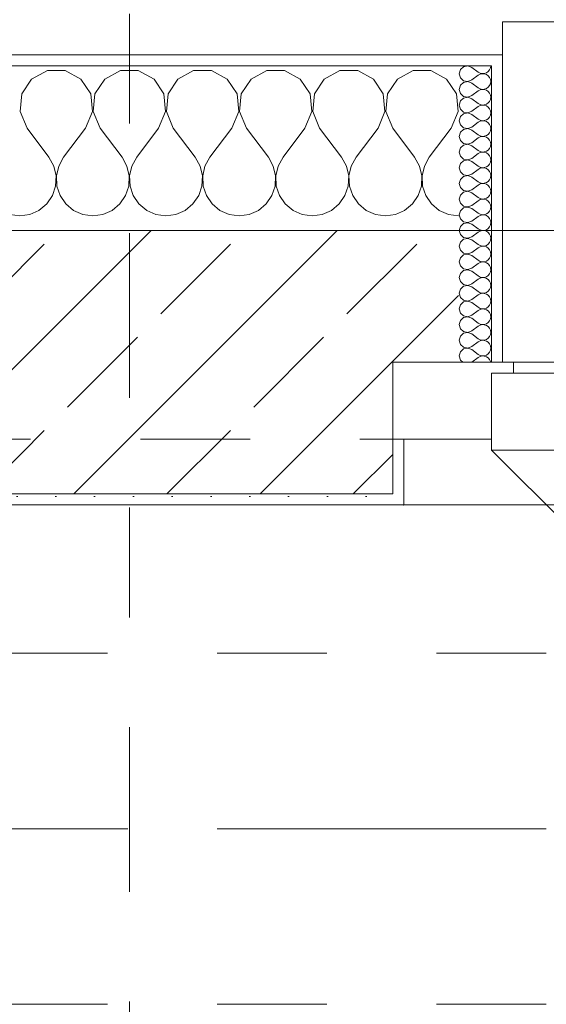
# Model space of a CAD drawing. Header units: metres. Extents: x -3.6 to 90.7, y -11.1 to 18.
# Tile 283 of 656: x 22.4 to 22.9, y 13 to 13.9. Entities that reach past the tile are written whole.
import ezdxf

# ---------------------------------------------------------------- set-up
doc = ezdxf.new("R2010")
doc.units = ezdxf.units.M
doc.header["$MEASUREMENT"] = 0
for name, pattern in [('Achse', [0.2, 0.1, -0.05, 0, -0.05]), ('Schnittlinie', [0.3, 0.15, -0.075, 0, -0.075]), ('Strichlinie doppelt', [0.546806, 0.264583, -0.105833, 0.070556, -0.105833]), ('Strichlinie eng', [0.115, 0.075, -0.04]), ('Untersicht', [0.1, 0.075, -0.025])]:
    doc.linetypes.add(name, pattern=pattern)
for name, color, linetype in [('152 - Bemaßung_ Beschriftung.Ausbau', 7, 'Continuous'), ('203 - Marker.Schnitt - Ausbaudetail SA', 7, 'Continuous'), ('451 - Universal.Achsen Raster', 7, 'Continuous'), ('603 - Struktur.Bodenplatte_ Decke Roh', 7, 'Continuous'), ('604 - Struktur.Wand Aussen', 7, 'Continuous'), ('608 - Struktur.Träger', 7, 'Continuous'), ('650 - Abdeckung.Fußboden Aufbau', 7, 'Continuous'), ('Neubau_653 - Abdeckung.TB Verkofferung', 7, 'Continuous')]:
    doc.layers.add(name, color=color, linetype=linetype)
doc.styles.add('ERSTELLTER_STIL_2', font='txt')
doc.dimstyles.new('ERSTELLTER_STIL__3', dxfattribs={"dimtxt": 0.1, "dimasz": 0.0532, "dimexe": 0.18, "dimexo": 0.0625, "dimgap": 0, "dimtad": 1, "dimtih": 1, "dimtoh": 1, "dimzin": 0, "dimdsep": 46, "dimtxsty": 'ERSTELLTER_STIL_2', "dimblk": 'ARROWHEAD_2', "dimblk1": 'ARROWHEAD_2', "dimblk2": 'ARROWHEAD_2', "dimcen": 0.09, "dimse1": 1, "dimse2": 1, "dimclrd": 7, "dimclre": 7, "dimclrt": 7, "dimazin": 0, "dimtfac": 1, "dimtdec": 4, "dimtmove": 0, "dimatfit": 3, "dimfxl": 1, "dimtolj": 1, "dimtzin": 0, "dimarcsym": 0})
pattern_1 = [(0, (0, 0), (0, 0.08660254), [0, -0.05]), (0, (0.025, 0.0433), (0, 0.08660254), [0, -0.05])]
pattern_2 = [(45, (0, 0), (-0.01767767, 0.01767767), [0, -0.025])]

# ---------------------------------------------------------------- blocks, each defined once
blk = doc.blocks.new('*X20')
at = {"layer": '604 - Struktur.Wand Aussen', "color": 7, "linetype": 'Continuous', "lineweight": 5}
for p, q in [((22.4109, 13.83299), (22.40192, 13.81947)), ((22.42521, 13.84066), (22.4109, 13.83299)), ((22.44145, 13.84066), (22.42521, 13.84066)), ((22.45576, 13.83299), (22.44145, 13.84066)), ((22.46475, 13.81947), (22.45576, 13.83299)), ((22.47757, 13.83299), (22.46858, 13.81947)), ((22.49188, 13.84066), (22.47757, 13.83299)), ((22.50812, 13.84066), (22.49188, 13.84066)), ((22.52243, 13.83299), (22.50812, 13.84066)), ((22.53142, 13.81947), (22.52243, 13.83299)), ((22.54424, 13.83299), (22.53525, 13.81947)), ((22.55855, 13.84066), (22.54424, 13.83299)), ((22.57479, 13.84066), (22.55855, 13.84066)), ((22.5891, 13.83299), (22.57479, 13.84066)), ((22.59808, 13.81947), (22.5891, 13.83299)), ((22.6109, 13.83299), (22.60192, 13.81947)), ((22.62521, 13.84066), (22.6109, 13.83299)), ((22.64145, 13.84066), (22.62521, 13.84066)), ((22.65576, 13.83299), (22.64145, 13.84066)), ((22.66475, 13.81947), (22.65576, 13.83299)), ((22.67757, 13.83299), (22.66858, 13.81947)), ((22.69188, 13.84066), (22.67757, 13.83299)), ((22.70812, 13.84066), (22.69188, 13.84066)), ((22.72243, 13.83299), (22.70812, 13.84066)), ((22.73142, 13.81947), (22.72243, 13.83299)), ((22.74424, 13.83299), (22.73525, 13.81947)), ((22.75855, 13.84066), (22.74424, 13.83299)), ((22.77479, 13.84066), (22.75855, 13.84066)), ((22.7891, 13.83299), (22.77479, 13.84066)), ((22.79808, 13.81947), (22.7891, 13.83299)), ((22.40192, 13.81947), (22.40038, 13.8033)), ((22.46629, 13.8033), (22.46475, 13.81947)), ((22.46858, 13.81947), (22.46705, 13.8033)), ((22.53295, 13.8033), (22.53142, 13.81947)), ((22.53525, 13.81947), (22.53371, 13.8033)), ((22.59962, 13.8033), (22.59808, 13.81947)), ((22.60192, 13.81947), (22.60038, 13.8033)), ((22.66629, 13.8033), (22.66475, 13.81947)), ((22.66858, 13.81947), (22.66705, 13.8033)), ((22.73295, 13.8033), (22.73142, 13.81947)), ((22.73525, 13.81947), (22.73371, 13.8033)), ((22.79962, 13.8033), (22.79808, 13.81947)), ((22.40038, 13.8033), (22.40667, 13.78833)), ((22.46, 13.78833), (22.46629, 13.8033)), ((22.46705, 13.8033), (22.47333, 13.78833)), ((22.52667, 13.78833), (22.53295, 13.8033)), ((22.53371, 13.8033), (22.54, 13.78833)), ((22.59333, 13.78833), (22.59962, 13.8033)), ((22.60038, 13.8033), (22.60667, 13.78833)), ((22.66, 13.78833), (22.66629, 13.8033)), ((22.66705, 13.8033), (22.67333, 13.78833)), ((22.72667, 13.78833), (22.73295, 13.8033)), ((22.73371, 13.8033), (22.74, 13.78833)), ((22.79333, 13.78833), (22.79962, 13.8033)), ((22.40667, 13.78833), (22.42667, 13.76167)), ((22.46, 13.78833), (22.44, 13.76167)), ((22.47333, 13.78833), (22.49333, 13.76167)), ((22.52667, 13.78833), (22.50667, 13.76167)), ((22.54, 13.78833), (22.56, 13.76167)), ((22.59333, 13.78833), (22.57333, 13.76167)), ((22.60667, 13.78833), (22.62667, 13.76167)), ((22.66, 13.78833), (22.64, 13.76167)), ((22.67333, 13.78833), (22.69333, 13.76167)), ((22.72667, 13.78833), (22.70667, 13.76167)), ((22.74, 13.78833), (22.76, 13.76167)), ((22.79333, 13.78833), (22.77333, 13.76167)), ((22.43112, 13.75362), (22.42667, 13.76167)), ((22.44, 13.76167), (22.43555, 13.75362)), ((22.49778, 13.75362), (22.49333, 13.76167)), ((22.50667, 13.76167), (22.50222, 13.75362)), ((22.56445, 13.75362), (22.56, 13.76167)), ((22.57333, 13.76167), (22.56888, 13.75362)), ((22.63112, 13.75362), (22.62667, 13.76167)), ((22.64, 13.76167), (22.63555, 13.75362)), ((22.69778, 13.75362), (22.69333, 13.76167)), ((22.70667, 13.76167), (22.70222, 13.75362)), ((22.76445, 13.75362), (22.76, 13.76167)), ((22.77333, 13.76167), (22.76888, 13.75362)), ((22.4332, 13.74466), (22.43112, 13.75362)), ((22.43555, 13.75362), (22.43347, 13.74466)), ((22.49987, 13.74466), (22.49778, 13.75362)), ((22.50222, 13.75362), (22.50013, 13.74466)), ((22.56653, 13.74466), (22.56445, 13.75362)), ((22.56888, 13.75362), (22.5668, 13.74466)), ((22.6332, 13.74466), (22.63112, 13.75362)), ((22.63555, 13.75362), (22.63347, 13.74466)), ((22.69987, 13.74466), (22.69778, 13.75362)), ((22.70222, 13.75362), (22.70013, 13.74466)), ((22.76653, 13.74466), (22.76445, 13.75362)), ((22.76888, 13.75362), (22.7668, 13.74466)), ((22.43275, 13.73547), (22.4332, 13.74466)), ((22.43347, 13.74466), (22.43391, 13.73547)), ((22.49942, 13.73547), (22.49987, 13.74466)), ((22.50013, 13.74466), (22.50058, 13.73547)), ((22.56609, 13.73547), (22.56653, 13.74466)), ((22.5668, 13.74466), (22.56725, 13.73547)), ((22.63275, 13.73547), (22.6332, 13.74466)), ((22.63347, 13.74466), (22.63391, 13.73547)), ((22.69942, 13.73547), (22.69987, 13.74466)), ((22.70013, 13.74466), (22.70058, 13.73547)), ((22.76609, 13.73547), (22.76653, 13.74466)), ((22.7668, 13.74466), (22.76725, 13.73547)), ((22.42981, 13.72676), (22.43275, 13.73547)), ((22.43391, 13.73547), (22.43685, 13.72676)), ((22.49648, 13.72676), (22.49942, 13.73547)), ((22.50058, 13.73547), (22.50352, 13.72676)), ((22.56315, 13.72676), (22.56609, 13.73547)), ((22.56725, 13.73547), (22.57019, 13.72676)), ((22.62981, 13.72676), (22.63275, 13.73547)), ((22.63391, 13.73547), (22.63685, 13.72676)), ((22.69648, 13.72676), (22.69942, 13.73547)), ((22.70058, 13.73547), (22.70352, 13.72676)), ((22.76315, 13.72676), (22.76609, 13.73547)), ((22.76725, 13.73547), (22.77019, 13.72676)), ((22.42461, 13.71918), (22.42981, 13.72676)), ((22.43685, 13.72676), (22.44206, 13.71918)), ((22.49127, 13.71918), (22.49648, 13.72676)), ((22.50352, 13.72676), (22.50873, 13.71918)), ((22.55794, 13.71918), (22.56315, 13.72676)), ((22.57019, 13.72676), (22.57539, 13.71918)), ((22.62461, 13.71918), (22.62981, 13.72676)), ((22.63685, 13.72676), (22.64206, 13.71918)), ((22.69127, 13.71918), (22.69648, 13.72676)), ((22.70352, 13.72676), (22.70873, 13.71918)), ((22.75794, 13.71918), (22.76315, 13.72676)), ((22.77019, 13.72676), (22.77539, 13.71918)), ((22.41752, 13.71331), (22.42461, 13.71918)), ((22.44206, 13.71918), (22.44914, 13.71331)), ((22.48419, 13.71331), (22.49127, 13.71918)), ((22.50873, 13.71918), (22.51581, 13.71331)), ((22.55086, 13.71331), (22.55794, 13.71918)), ((22.57539, 13.71918), (22.58248, 13.71331)), ((22.61752, 13.71331), (22.62461, 13.71918)), ((22.64206, 13.71918), (22.64914, 13.71331)), ((22.68419, 13.71331), (22.69127, 13.71918)), ((22.70873, 13.71918), (22.71581, 13.71331)), ((22.75086, 13.71331), (22.75794, 13.71918)), ((22.77539, 13.71918), (22.78248, 13.71331)), ((22.39089, 13.7096), (22.4, 13.70833)), ((22.4, 13.70833), (22.40911, 13.7096)), ((22.40911, 13.7096), (22.41752, 13.71331)), ((22.44914, 13.71331), (22.45756, 13.7096)), ((22.45756, 13.7096), (22.46667, 13.70833)), ((22.46667, 13.70833), (22.47578, 13.7096)), ((22.47578, 13.7096), (22.48419, 13.71331)), ((22.51581, 13.71331), (22.52422, 13.7096)), ((22.52422, 13.7096), (22.53333, 13.70833)), ((22.53333, 13.70833), (22.54244, 13.7096)), ((22.54244, 13.7096), (22.55086, 13.71331)), ((22.58248, 13.71331), (22.59089, 13.7096)), ((22.59089, 13.7096), (22.6, 13.70833)), ((22.6, 13.70833), (22.60911, 13.7096)), ((22.60911, 13.7096), (22.61752, 13.71331)), ((22.64914, 13.71331), (22.65756, 13.7096)), ((22.65756, 13.7096), (22.66667, 13.70833)), ((22.66667, 13.70833), (22.67578, 13.7096)), ((22.67578, 13.7096), (22.68419, 13.71331)), ((22.71581, 13.71331), (22.72422, 13.7096)), ((22.72422, 13.7096), (22.73333, 13.70833)), ((22.73333, 13.70833), (22.74244, 13.7096)), ((22.74244, 13.7096), (22.75086, 13.71331)), ((22.78248, 13.71331), (22.79089, 13.7096)), ((22.79089, 13.7096), (22.8, 13.70833))]:
    blk.add_line(p, q, dxfattribs=at)
blk = doc.blocks.new('*X44')
at = {"layer": '604 - Struktur.Wand Aussen', "color": 7, "linetype": 'Continuous', "lineweight": 5}
for p, q in [((22.80466, 13.84425), (22.80178, 13.84161)), ((22.8085, 13.84497), (22.80466, 13.84425)), ((22.81214, 13.84357), (22.8085, 13.84497)), ((22.81214, 13.84357), (22.81786, 13.83929)), ((22.82822, 13.84124), (22.82901, 13.84305)), ((22.82901, 13.84305), (22.82929, 13.845)), ((22.80178, 13.84161), (22.80071, 13.83786)), ((22.80071, 13.83786), (22.80178, 13.8341)), ((22.80178, 13.8341), (22.80466, 13.83147)), ((22.81214, 13.83214), (22.81786, 13.83643)), ((22.81786, 13.83929), (22.81958, 13.83833)), ((22.81958, 13.83738), (22.81786, 13.83643)), ((22.81958, 13.83833), (22.8215, 13.83789)), ((22.8215, 13.83783), (22.81958, 13.83738)), ((22.8215, 13.83789), (22.82347, 13.83798)), ((22.82347, 13.83773), (22.8215, 13.83783)), ((22.82347, 13.83798), (22.82534, 13.83861)), ((22.82534, 13.8371), (22.82347, 13.83773)), ((22.82534, 13.83861), (22.82696, 13.83973)), ((22.82696, 13.83599), (22.82534, 13.8371)), ((22.82696, 13.83973), (22.82822, 13.84124)), ((22.82822, 13.83447), (22.82696, 13.83599)), ((22.82901, 13.83267), (22.82822, 13.83447)), ((22.80178, 13.82733), (22.80071, 13.82357)), ((22.80466, 13.82996), (22.80178, 13.82733)), ((22.80466, 13.83147), (22.8085, 13.83074)), ((22.8085, 13.83069), (22.80466, 13.82996)), ((22.8085, 13.83074), (22.81214, 13.83214)), ((22.81214, 13.82929), (22.8085, 13.83069)), ((22.81214, 13.82929), (22.81786, 13.825)), ((22.81786, 13.825), (22.81958, 13.82405)), ((22.81958, 13.82405), (22.8215, 13.8236)), ((22.82347, 13.8237), (22.82534, 13.82433)), ((22.82534, 13.82433), (22.82696, 13.82544)), ((22.82696, 13.82544), (22.82822, 13.82696)), ((22.82822, 13.82696), (22.82901, 13.82876)), ((22.82929, 13.83071), (22.82901, 13.83267)), ((22.82901, 13.82876), (22.82929, 13.83071)), ((22.80071, 13.82357), (22.80178, 13.81982)), ((22.80178, 13.81982), (22.80466, 13.81718)), ((22.80466, 13.81567), (22.80178, 13.81304)), ((22.80466, 13.81718), (22.8085, 13.81646)), ((22.8085, 13.8164), (22.80466, 13.81567)), ((22.8085, 13.81646), (22.81214, 13.81786)), ((22.81214, 13.815), (22.8085, 13.8164)), ((22.81214, 13.81786), (22.81786, 13.82214)), ((22.81214, 13.815), (22.81786, 13.81071)), ((22.81958, 13.8231), (22.81786, 13.82214)), ((22.8215, 13.82354), (22.81958, 13.8231)), ((22.8215, 13.8236), (22.82347, 13.8237)), ((22.82347, 13.82345), (22.8215, 13.82354)), ((22.82534, 13.82282), (22.82347, 13.82345)), ((22.82696, 13.8217), (22.82534, 13.82282)), ((22.82822, 13.82018), (22.82696, 13.8217)), ((22.82901, 13.81838), (22.82822, 13.82018)), ((22.82929, 13.81643), (22.82901, 13.81838)), ((22.82901, 13.81448), (22.82929, 13.81643)), ((22.80178, 13.81304), (22.80071, 13.80929)), ((22.80071, 13.80929), (22.80178, 13.80553)), ((22.81214, 13.80357), (22.81786, 13.80786)), ((22.81786, 13.81071), (22.81958, 13.80976)), ((22.81958, 13.80881), (22.81786, 13.80786)), ((22.81958, 13.80976), (22.8215, 13.80931)), ((22.8215, 13.80926), (22.81958, 13.80881)), ((22.8215, 13.80931), (22.82347, 13.80941)), ((22.82347, 13.80916), (22.8215, 13.80926)), ((22.82347, 13.80941), (22.82534, 13.81004)), ((22.82534, 13.80853), (22.82347, 13.80916)), ((22.82534, 13.81004), (22.82696, 13.81116)), ((22.82696, 13.80742), (22.82534, 13.80853)), ((22.82696, 13.81116), (22.82822, 13.81267)), ((22.82822, 13.8059), (22.82696, 13.80742)), ((22.82822, 13.81267), (22.82901, 13.81448)), ((22.80178, 13.79876), (22.80071, 13.795)), ((22.80178, 13.80553), (22.80466, 13.8029)), ((22.80466, 13.80139), (22.80178, 13.79876)), ((22.80466, 13.8029), (22.8085, 13.80217)), ((22.8085, 13.80211), (22.80466, 13.80139)), ((22.8085, 13.80217), (22.81214, 13.80357)), ((22.81214, 13.80071), (22.8085, 13.80211)), ((22.81214, 13.80071), (22.81786, 13.79643)), ((22.82696, 13.79687), (22.82822, 13.79839)), ((22.82901, 13.80409), (22.82822, 13.8059)), ((22.82822, 13.79839), (22.82901, 13.80019)), ((22.82929, 13.80214), (22.82901, 13.80409)), ((22.82901, 13.80019), (22.82929, 13.80214)), ((22.80071, 13.795), (22.80178, 13.79124)), ((22.80178, 13.79124), (22.80466, 13.78861)), ((22.80466, 13.78861), (22.8085, 13.78789)), ((22.8085, 13.78789), (22.81214, 13.78929)), ((22.81214, 13.78929), (22.81786, 13.79357)), ((22.81786, 13.79643), (22.81958, 13.79547)), ((22.81958, 13.79453), (22.81786, 13.79357)), ((22.81958, 13.79547), (22.8215, 13.79503)), ((22.8215, 13.79497), (22.81958, 13.79453)), ((22.8215, 13.79503), (22.82347, 13.79512)), ((22.82347, 13.79488), (22.8215, 13.79497)), ((22.82347, 13.79512), (22.82534, 13.79575)), ((22.82534, 13.79425), (22.82347, 13.79488)), ((22.82534, 13.79575), (22.82696, 13.79687)), ((22.82696, 13.79313), (22.82534, 13.79425)), ((22.82822, 13.79161), (22.82696, 13.79313)), ((22.82901, 13.78981), (22.82822, 13.79161)), ((22.82929, 13.78786), (22.82901, 13.78981)), ((22.80178, 13.78447), (22.80071, 13.78071)), ((22.80071, 13.78071), (22.80178, 13.77696)), ((22.80466, 13.7871), (22.80178, 13.78447)), ((22.8085, 13.78783), (22.80466, 13.7871)), ((22.81214, 13.78643), (22.8085, 13.78783)), ((22.81214, 13.78643), (22.81786, 13.78214)), ((22.81214, 13.775), (22.81786, 13.77929)), ((22.81786, 13.78214), (22.81958, 13.78119)), ((22.81958, 13.78024), (22.81786, 13.77929)), ((22.81958, 13.78119), (22.8215, 13.78074)), ((22.8215, 13.78069), (22.81958, 13.78024)), ((22.8215, 13.78074), (22.82347, 13.78084)), ((22.82347, 13.78059), (22.8215, 13.78069)), ((22.82347, 13.78084), (22.82534, 13.78147)), ((22.82534, 13.77996), (22.82347, 13.78059)), ((22.82534, 13.78147), (22.82696, 13.78258)), ((22.82696, 13.77884), (22.82534, 13.77996)), ((22.82696, 13.78258), (22.82822, 13.7841)), ((22.82822, 13.7841), (22.82901, 13.78591)), ((22.82901, 13.78591), (22.82929, 13.78786)), ((22.80178, 13.77018), (22.80071, 13.76643)), ((22.80178, 13.77696), (22.80466, 13.77433)), ((22.80466, 13.77282), (22.80178, 13.77018)), ((22.80466, 13.77433), (22.8085, 13.7736)), ((22.8085, 13.77354), (22.80466, 13.77282)), ((22.8085, 13.7736), (22.81214, 13.775)), ((22.81214, 13.77214), (22.8085, 13.77354)), ((22.81214, 13.77214), (22.81786, 13.76786)), ((22.82822, 13.77733), (22.82696, 13.77884)), ((22.82901, 13.77552), (22.82822, 13.77733)), ((22.82822, 13.76982), (22.82901, 13.77162)), ((22.82929, 13.77357), (22.82901, 13.77552)), ((22.82901, 13.77162), (22.82929, 13.77357)), ((22.80071, 13.76643), (22.80178, 13.76267)), ((22.80178, 13.76267), (22.80466, 13.76004)), ((22.81214, 13.76071), (22.81786, 13.765)), ((22.81786, 13.76786), (22.81958, 13.7669)), ((22.81958, 13.76595), (22.81786, 13.765)), ((22.81958, 13.7669), (22.8215, 13.76646)), ((22.8215, 13.7664), (22.81958, 13.76595)), ((22.8215, 13.76646), (22.82347, 13.76655)), ((22.82347, 13.7663), (22.8215, 13.7664)), ((22.82347, 13.76655), (22.82534, 13.76718)), ((22.82534, 13.76567), (22.82347, 13.7663)), ((22.82534, 13.76718), (22.82696, 13.7683)), ((22.82696, 13.76456), (22.82534, 13.76567)), ((22.82696, 13.7683), (22.82822, 13.76982)), ((22.82822, 13.76304), (22.82696, 13.76456)), ((22.82901, 13.76124), (22.82822, 13.76304)), ((22.82929, 13.75929), (22.82901, 13.76124)), ((22.80178, 13.7559), (22.80071, 13.75214)), ((22.80466, 13.75853), (22.80178, 13.7559)), ((22.80466, 13.76004), (22.8085, 13.75931)), ((22.8085, 13.75926), (22.80466, 13.75853)), ((22.8085, 13.75931), (22.81214, 13.76071)), ((22.81214, 13.75786), (22.8085, 13.75926)), ((22.81214, 13.75786), (22.81786, 13.75357)), ((22.81786, 13.75357), (22.81958, 13.75262)), ((22.81958, 13.75262), (22.8215, 13.75217)), ((22.8215, 13.75217), (22.82347, 13.75227)), ((22.82347, 13.75227), (22.82534, 13.7529)), ((22.82534, 13.7529), (22.82696, 13.75401)), ((22.82696, 13.75401), (22.82822, 13.75553)), ((22.82822, 13.75553), (22.82901, 13.75733)), ((22.82901, 13.75733), (22.82929, 13.75929)), ((22.80071, 13.75214), (22.80178, 13.74839)), ((22.80178, 13.74839), (22.80466, 13.74575)), ((22.80466, 13.74425), (22.80178, 13.74161)), ((22.80466, 13.74575), (22.8085, 13.74503)), ((22.8085, 13.74497), (22.80466, 13.74425)), ((22.8085, 13.74503), (22.81214, 13.74643)), ((22.81214, 13.74357), (22.8085, 13.74497)), ((22.81214, 13.74643), (22.81786, 13.75071)), ((22.81214, 13.74357), (22.81786, 13.73929)), ((22.81958, 13.75167), (22.81786, 13.75071)), ((22.8215, 13.75211), (22.81958, 13.75167)), ((22.82347, 13.75202), (22.8215, 13.75211)), ((22.82534, 13.75139), (22.82347, 13.75202)), ((22.82696, 13.75027), (22.82534, 13.75139)), ((22.82822, 13.74876), (22.82696, 13.75027)), ((22.82901, 13.74695), (22.82822, 13.74876)), ((22.82929, 13.745), (22.82901, 13.74695)), ((22.82901, 13.74305), (22.82929, 13.745)), ((22.80178, 13.74161), (22.80071, 13.73786)), ((22.80071, 13.73786), (22.80178, 13.7341)), ((22.81214, 13.73214), (22.81786, 13.73643)), ((22.81786, 13.73929), (22.81958, 13.73833)), ((22.81958, 13.73738), (22.81786, 13.73643)), ((22.81958, 13.73833), (22.8215, 13.73789)), ((22.8215, 13.73783), (22.81958, 13.73738)), ((22.8215, 13.73789), (22.82347, 13.73798)), ((22.82347, 13.73773), (22.8215, 13.73783)), ((22.82347, 13.73798), (22.82534, 13.73861)), ((22.82534, 13.7371), (22.82347, 13.73773)), ((22.82534, 13.73861), (22.82696, 13.73973)), ((22.82696, 13.73599), (22.82534, 13.7371)), ((22.82696, 13.73973), (22.82822, 13.74124)), ((22.82822, 13.73447), (22.82696, 13.73599)), ((22.82822, 13.74124), (22.82901, 13.74305)), ((22.82901, 13.73267), (22.82822, 13.73447)), ((22.80178, 13.72733), (22.80071, 13.72357)), ((22.80178, 13.7341), (22.80466, 13.73147)), ((22.80466, 13.72996), (22.80178, 13.72733)), ((22.80466, 13.73147), (22.8085, 13.73074)), ((22.8085, 13.73069), (22.80466, 13.72996)), ((22.8085, 13.73074), (22.81214, 13.73214)), ((22.81214, 13.72929), (22.8085, 13.73069)), ((22.81214, 13.72929), (22.81786, 13.725)), ((22.82534, 13.72433), (22.82696, 13.72544)), ((22.82696, 13.72544), (22.82822, 13.72696)), ((22.82822, 13.72696), (22.82901, 13.72876)), ((22.82929, 13.73071), (22.82901, 13.73267)), ((22.82901, 13.72876), (22.82929, 13.73071)), ((22.80071, 13.72357), (22.80178, 13.71982)), ((22.80178, 13.71982), (22.80466, 13.71718)), ((22.80466, 13.71718), (22.8085, 13.71646)), ((22.8085, 13.7164), (22.80466, 13.71567)), ((22.8085, 13.71646), (22.81214, 13.71786)), ((22.81214, 13.715), (22.8085, 13.7164)), ((22.81214, 13.71786), (22.81786, 13.72214)), ((22.81786, 13.725), (22.81958, 13.72405)), ((22.81958, 13.7231), (22.81786, 13.72214)), ((22.81958, 13.72405), (22.8215, 13.7236)), ((22.8215, 13.72354), (22.81958, 13.7231)), ((22.8215, 13.7236), (22.82347, 13.7237)), ((22.82347, 13.72345), (22.8215, 13.72354)), ((22.82347, 13.7237), (22.82534, 13.72433)), ((22.82534, 13.72282), (22.82347, 13.72345)), ((22.82696, 13.7217), (22.82534, 13.72282)), ((22.82822, 13.72018), (22.82696, 13.7217)), ((22.82901, 13.71838), (22.82822, 13.72018)), ((22.82929, 13.71643), (22.82901, 13.71838)), ((22.82901, 13.71448), (22.82929, 13.71643)), ((22.80178, 13.71304), (22.80071, 13.70929)), ((22.80071, 13.70929), (22.80178, 13.70553)), ((22.80466, 13.71567), (22.80178, 13.71304)), ((22.81214, 13.715), (22.81786, 13.71071)), ((22.81214, 13.70357), (22.81786, 13.70786)), ((22.81786, 13.71071), (22.81958, 13.70976)), ((22.81958, 13.70881), (22.81786, 13.70786)), ((22.81958, 13.70976), (22.8215, 13.70931)), ((22.8215, 13.70926), (22.81958, 13.70881)), ((22.8215, 13.70931), (22.82347, 13.70941)), ((22.82347, 13.70916), (22.8215, 13.70926)), ((22.82347, 13.70941), (22.82534, 13.71004)), ((22.82534, 13.70853), (22.82347, 13.70916)), ((22.82534, 13.71004), (22.82696, 13.71116)), ((22.82696, 13.70742), (22.82534, 13.70853)), ((22.82696, 13.71116), (22.82822, 13.71267)), ((22.82822, 13.7059), (22.82696, 13.70742)), ((22.82822, 13.71267), (22.82901, 13.71448)), ((22.80178, 13.69876), (22.80071, 13.695)), ((22.80178, 13.70553), (22.80466, 13.7029)), ((22.80466, 13.70139), (22.80178, 13.69876)), ((22.80466, 13.7029), (22.8085, 13.70217)), ((22.8085, 13.70211), (22.80466, 13.70139)), ((22.8085, 13.70217), (22.81214, 13.70357)), ((22.81214, 13.70071), (22.8085, 13.70211)), ((22.81214, 13.70071), (22.81786, 13.69643)), ((22.82696, 13.69687), (22.82822, 13.69839)), ((22.82901, 13.70409), (22.82822, 13.7059)), ((22.82822, 13.69839), (22.82901, 13.70019)), ((22.82929, 13.70214), (22.82901, 13.70409)), ((22.82901, 13.70019), (22.82929, 13.70214)), ((22.80071, 13.695), (22.80178, 13.69124)), ((22.80178, 13.69124), (22.80466, 13.68861)), ((22.81214, 13.68929), (22.81786, 13.69357)), ((22.81786, 13.69643), (22.81958, 13.69547)), ((22.81958, 13.69453), (22.81786, 13.69357)), ((22.81958, 13.69547), (22.8215, 13.69503)), ((22.8215, 13.69497), (22.81958, 13.69453)), ((22.8215, 13.69503), (22.82347, 13.69512)), ((22.82347, 13.69488), (22.8215, 13.69497)), ((22.82347, 13.69512), (22.82534, 13.69575)), ((22.82534, 13.69425), (22.82347, 13.69488)), ((22.82534, 13.69575), (22.82696, 13.69687)), ((22.82696, 13.69313), (22.82534, 13.69425)), ((22.82822, 13.69161), (22.82696, 13.69313)), ((22.82901, 13.68981), (22.82822, 13.69161)), ((22.82929, 13.68786), (22.82901, 13.68981)), ((22.80178, 13.68447), (22.80071, 13.68071)), ((22.80071, 13.68071), (22.80178, 13.67696)), ((22.80466, 13.6871), (22.80178, 13.68447)), ((22.80466, 13.68861), (22.8085, 13.68789)), ((22.8085, 13.68783), (22.80466, 13.6871)), ((22.8085, 13.68789), (22.81214, 13.68929)), ((22.81214, 13.68643), (22.8085, 13.68783)), ((22.81214, 13.68643), (22.81786, 13.68214)), ((22.81786, 13.68214), (22.81958, 13.68119)), ((22.81958, 13.68119), (22.8215, 13.68074)), ((22.8215, 13.68069), (22.81958, 13.68024)), ((22.8215, 13.68074), (22.82347, 13.68084)), ((22.82347, 13.68059), (22.8215, 13.68069)), ((22.82347, 13.68084), (22.82534, 13.68147)), ((22.82534, 13.67996), (22.82347, 13.68059)), ((22.82534, 13.68147), (22.82696, 13.68258)), ((22.82696, 13.68258), (22.82822, 13.6841)), ((22.82822, 13.6841), (22.82901, 13.68591)), ((22.82901, 13.68591), (22.82929, 13.68786)), ((22.80178, 13.67696), (22.80466, 13.67433)), ((22.80466, 13.67282), (22.80178, 13.67018)), ((22.80466, 13.67433), (22.8085, 13.6736)), ((22.8085, 13.67354), (22.80466, 13.67282)), ((22.8085, 13.6736), (22.81214, 13.675)), ((22.81214, 13.67214), (22.8085, 13.67354)), ((22.81214, 13.675), (22.81786, 13.67929)), ((22.81214, 13.67214), (22.81786, 13.66786)), ((22.81958, 13.68024), (22.81786, 13.67929)), ((22.82696, 13.67884), (22.82534, 13.67996)), ((22.82822, 13.67733), (22.82696, 13.67884)), ((22.82901, 13.67552), (22.82822, 13.67733)), ((22.82822, 13.66982), (22.82901, 13.67162)), ((22.82929, 13.67357), (22.82901, 13.67552)), ((22.82901, 13.67162), (22.82929, 13.67357)), ((22.80178, 13.67018), (22.80071, 13.66643)), ((22.80071, 13.66643), (22.80178, 13.66267)), ((22.80178, 13.66267), (22.80466, 13.66004)), ((22.81214, 13.66071), (22.81786, 13.665)), ((22.81786, 13.66786), (22.81958, 13.6669)), ((22.81958, 13.66595), (22.81786, 13.665)), ((22.81958, 13.6669), (22.8215, 13.66646)), ((22.8215, 13.6664), (22.81958, 13.66595)), ((22.8215, 13.66646), (22.82347, 13.66655)), ((22.82347, 13.6663), (22.8215, 13.6664)), ((22.82347, 13.66655), (22.82534, 13.66718)), ((22.82534, 13.66567), (22.82347, 13.6663)), ((22.82534, 13.66718), (22.82696, 13.6683)), ((22.82696, 13.66456), (22.82534, 13.66567)), ((22.82696, 13.6683), (22.82822, 13.66982)), ((22.82822, 13.66304), (22.82696, 13.66456)), ((22.82901, 13.66124), (22.82822, 13.66304)), ((22.80178, 13.6559), (22.80071, 13.65214)), ((22.80466, 13.65853), (22.80178, 13.6559)), ((22.80466, 13.66004), (22.8085, 13.65931)), ((22.8085, 13.65926), (22.80466, 13.65853)), ((22.8085, 13.65931), (22.81214, 13.66071)), ((22.81214, 13.65786), (22.8085, 13.65926)), ((22.81214, 13.65786), (22.81786, 13.65357)), ((22.81786, 13.65357), (22.81958, 13.65262)), ((22.82534, 13.6529), (22.82696, 13.65401)), ((22.82696, 13.65401), (22.82822, 13.65553)), ((22.82822, 13.65553), (22.82901, 13.65733)), ((22.82929, 13.65929), (22.82901, 13.66124)), ((22.82901, 13.65733), (22.82929, 13.65929)), ((22.80071, 13.65214), (22.80178, 13.64839)), ((22.80178, 13.64839), (22.80466, 13.64575)), ((22.80466, 13.64575), (22.8085, 13.64503)), ((22.8085, 13.64497), (22.80466, 13.64425)), ((22.8085, 13.64503), (22.81214, 13.64643)), ((22.81214, 13.64357), (22.8085, 13.64497)), ((22.81214, 13.64643), (22.81786, 13.65071)), ((22.81958, 13.65167), (22.81786, 13.65071)), ((22.81958, 13.65262), (22.8215, 13.65217)), ((22.8215, 13.65211), (22.81958, 13.65167)), ((22.8215, 13.65217), (22.82347, 13.65227)), ((22.82347, 13.65202), (22.8215, 13.65211)), ((22.82347, 13.65227), (22.82534, 13.6529)), ((22.82534, 13.65139), (22.82347, 13.65202)), ((22.82696, 13.65027), (22.82534, 13.65139)), ((22.82822, 13.64876), (22.82696, 13.65027)), ((22.82901, 13.64695), (22.82822, 13.64876)), ((22.82929, 13.645), (22.82901, 13.64695)), ((22.82901, 13.64305), (22.82929, 13.645)), ((22.80178, 13.64161), (22.80071, 13.63786)), ((22.80071, 13.63786), (22.80178, 13.6341)), ((22.80466, 13.64425), (22.80178, 13.64161)), ((22.81214, 13.64357), (22.81786, 13.63929)), ((22.81214, 13.63214), (22.81786, 13.63643)), ((22.81786, 13.63929), (22.81958, 13.63833)), ((22.81958, 13.63738), (22.81786, 13.63643)), ((22.81958, 13.63833), (22.8215, 13.63789)), ((22.8215, 13.63783), (22.81958, 13.63738)), ((22.8215, 13.63789), (22.82347, 13.63798)), ((22.82347, 13.63773), (22.8215, 13.63783)), ((22.82347, 13.63798), (22.82534, 13.63861)), ((22.82534, 13.6371), (22.82347, 13.63773)), ((22.82534, 13.63861), (22.82696, 13.63973)), ((22.82696, 13.63599), (22.82534, 13.6371)), ((22.82696, 13.63973), (22.82822, 13.64124)), ((22.82822, 13.63447), (22.82696, 13.63599)), ((22.82822, 13.64124), (22.82901, 13.64305)), ((22.80178, 13.62733), (22.80071, 13.62357)), ((22.80178, 13.6341), (22.80466, 13.63147)), ((22.80466, 13.62996), (22.80178, 13.62733)), ((22.80466, 13.63147), (22.8085, 13.63074)), ((22.8085, 13.63069), (22.80466, 13.62996)), ((22.8085, 13.63074), (22.81214, 13.63214)), ((22.81214, 13.62929), (22.8085, 13.63069)), ((22.81214, 13.62929), (22.81786, 13.625)), ((22.82696, 13.62544), (22.82822, 13.62696)), ((22.82901, 13.63267), (22.82822, 13.63447)), ((22.82822, 13.62696), (22.82901, 13.62876)), ((22.82929, 13.63071), (22.82901, 13.63267)), ((22.82901, 13.62876), (22.82929, 13.63071)), ((22.80071, 13.62357), (22.80178, 13.61982)), ((22.80178, 13.61982), (22.80466, 13.61718)), ((22.8085, 13.61646), (22.81214, 13.61786)), ((22.81214, 13.61786), (22.81786, 13.62214)), ((22.81786, 13.625), (22.81958, 13.62405)), ((22.81958, 13.6231), (22.81786, 13.62214)), ((22.81958, 13.62405), (22.8215, 13.6236)), ((22.8215, 13.62354), (22.81958, 13.6231)), ((22.8215, 13.6236), (22.82347, 13.6237)), ((22.82347, 13.62345), (22.8215, 13.62354)), ((22.82347, 13.6237), (22.82534, 13.62433)), ((22.82534, 13.62282), (22.82347, 13.62345)), ((22.82534, 13.62433), (22.82696, 13.62544)), ((22.82696, 13.6217), (22.82534, 13.62282)), ((22.82822, 13.62018), (22.82696, 13.6217)), ((22.82901, 13.61838), (22.82822, 13.62018)), ((22.82929, 13.61643), (22.82901, 13.61838)), ((22.80178, 13.61304), (22.80071, 13.60929)), ((22.80071, 13.60929), (22.80178, 13.60553)), ((22.80466, 13.61567), (22.80178, 13.61304)), ((22.80466, 13.61718), (22.8085, 13.61646)), ((22.8085, 13.6164), (22.80466, 13.61567)), ((22.81214, 13.615), (22.8085, 13.6164)), ((22.81214, 13.615), (22.81786, 13.61071)), ((22.81786, 13.61071), (22.81958, 13.60976)), ((22.81958, 13.60881), (22.81786, 13.60786)), ((22.81958, 13.60976), (22.8215, 13.60931)), ((22.8215, 13.60926), (22.81958, 13.60881)), ((22.8215, 13.60931), (22.82347, 13.60941)), ((22.82347, 13.60916), (22.8215, 13.60926)), ((22.82347, 13.60941), (22.82534, 13.61004)), ((22.82534, 13.60853), (22.82347, 13.60916)), ((22.82534, 13.61004), (22.82696, 13.61116)), ((22.82696, 13.61116), (22.82822, 13.61267)), ((22.82822, 13.61267), (22.82901, 13.61448)), ((22.82901, 13.61448), (22.82929, 13.61643)), ((22.80178, 13.60553), (22.80466, 13.6029)), ((22.80466, 13.60139), (22.80178, 13.59876)), ((22.80466, 13.6029), (22.8085, 13.60217)), ((22.8085, 13.60211), (22.80466, 13.60139)), ((22.8085, 13.60217), (22.81214, 13.60357)), ((22.81214, 13.60071), (22.8085, 13.60211)), ((22.81214, 13.60357), (22.81786, 13.60786)), ((22.81214, 13.60071), (22.81786, 13.59643)), ((22.82696, 13.60742), (22.82534, 13.60853)), ((22.82822, 13.6059), (22.82696, 13.60742)), ((22.82901, 13.60409), (22.82822, 13.6059)), ((22.82822, 13.59839), (22.82901, 13.60019)), ((22.82929, 13.60214), (22.82901, 13.60409)), ((22.82901, 13.60019), (22.82929, 13.60214)), ((22.80178, 13.59876), (22.80071, 13.595)), ((22.80071, 13.595), (22.80178, 13.59124)), ((22.80178, 13.59124), (22.80466, 13.58861)), ((22.81214, 13.58929), (22.81786, 13.59357)), ((22.81786, 13.59643), (22.81958, 13.59547)), ((22.81958, 13.59453), (22.81786, 13.59357)), ((22.81958, 13.59547), (22.8215, 13.59503)), ((22.8215, 13.59497), (22.81958, 13.59453)), ((22.8215, 13.59503), (22.82347, 13.59512)), ((22.82347, 13.59488), (22.8215, 13.59497)), ((22.82347, 13.59512), (22.82534, 13.59575)), ((22.82534, 13.59425), (22.82347, 13.59488)), ((22.82534, 13.59575), (22.82696, 13.59687)), ((22.82696, 13.59313), (22.82534, 13.59425)), ((22.82696, 13.59687), (22.82822, 13.59839)), ((22.82822, 13.59161), (22.82696, 13.59313)), ((22.82901, 13.58981), (22.82822, 13.59161)), ((22.80178, 13.58447), (22.80071, 13.58071)), ((22.80466, 13.5871), (22.80178, 13.58447)), ((22.80466, 13.58861), (22.8085, 13.58789)), ((22.8085, 13.58783), (22.80466, 13.5871)), ((22.8085, 13.58789), (22.81214, 13.58929)), ((22.81214, 13.58643), (22.8085, 13.58783)), ((22.81214, 13.58643), (22.81786, 13.58214)), ((22.81786, 13.58214), (22.81958, 13.58119)), ((22.82534, 13.58147), (22.82696, 13.58258)), ((22.82696, 13.58258), (22.82822, 13.5841)), ((22.82822, 13.5841), (22.82901, 13.58591)), ((22.82929, 13.58786), (22.82901, 13.58981)), ((22.82901, 13.58591), (22.82929, 13.58786)), ((22.80071, 13.58071), (22.80178, 13.57696)), ((22.80178, 13.57696), (22.80392, 13.575)), ((22.81214, 13.575), (22.81786, 13.57929)), ((22.81958, 13.58024), (22.81786, 13.57929)), ((22.81958, 13.58119), (22.8215, 13.58074)), ((22.8215, 13.58069), (22.81958, 13.58024)), ((22.8215, 13.58074), (22.82347, 13.58084)), ((22.82347, 13.58059), (22.8215, 13.58069)), ((22.82347, 13.58084), (22.82534, 13.58147)), ((22.82534, 13.57996), (22.82347, 13.58059)), ((22.82696, 13.57884), (22.82534, 13.57996)), ((22.82822, 13.57733), (22.82696, 13.57884)), ((22.82901, 13.57552), (22.82822, 13.57733)), ((22.82909, 13.575), (22.82901, 13.57552))]:
    blk.add_line(p, q, dxfattribs=at)
blk = doc.blocks.new('*D224')
at = {"layer": '152 - Bemaßung_ Beschriftung.Ausbau', "color": 7, "linetype": 'Continuous', "lineweight": 5}
for p, q in [((21.54, 14.8025), (21.54, 14.9075)), ((22.74, 14.8025), (22.74, 14.9075)), ((21.56021, 14.89), (21.51979, 14.82)), ((22.76021, 14.89), (22.71979, 14.82)), ((21.54, 14.855), (22.74, 14.855))]:
    blk.add_line(p, q, dxfattribs=at)
at = {"layer": '152 - Bemaßung_ Beschriftung.Ausbau', "color": 7, "lineweight": 5, "insert": (22.00697, 14.875), "char_height": 0.1, "attachment_point": 7, "style": 'ERSTELLTER_STIL_2'}
blk.add_mtext('\\A1;{\\pql;\\fArial|b0|i0|c0|p38;1,20}', dxfattribs=at)
blk = doc.blocks.new('ARROWHEAD_2')
at = {"color": 0, "linetype": 'Continuous', "lineweight": 0}
for p, q in [((-0.378, -0.655), (0.378, 0.655)), ((0, 0), (-1, 0))]:
    blk.add_line(p, q, dxfattribs=at)
blk = doc.blocks.new('*D225')
at = {"layer": '152 - Bemaßung_ Beschriftung.Ausbau', "color": 7, "linetype": 'Continuous', "lineweight": 5}
for p, q in [((22.74, 14.8025), (22.74, 14.9075)), ((25.14, 14.8025), (25.14, 14.9075)), ((22.76021, 14.89), (22.71979, 14.82)), ((25.16021, 14.89), (25.11979, 14.82)), ((22.74, 14.855), (25.14, 14.855))]:
    blk.add_line(p, q, dxfattribs=at)
at = {"layer": '152 - Bemaßung_ Beschriftung.Ausbau', "color": 7, "lineweight": 5, "char_height": 0.1, "attachment_point": 7, "style": 'ERSTELLTER_STIL_2'}
for s, insert in [('\\A1;{\\pql;\\fArial|b0|i0|c0|p38;2,40}', (23.80697, 14.875)), ('\\A1;{\\pql;\\fArial|b0|i0|c0|p38;2,01}', (23.80697, 14.735))]:
    blk.add_mtext(s, dxfattribs=dict(at, insert=insert))
blk = doc.blocks.new('*D262')
at = {"layer": '152 - Bemaßung_ Beschriftung.Ausbau', "color": 7, "linetype": 'Continuous', "lineweight": 5}
for p, q in [((22.2, 15.3025), (22.2, 15.4075)), ((25.64997, 15.3025), (25.64997, 15.4075)), ((22.22021, 15.39), (22.17979, 15.32)), ((25.67018, 15.39), (25.62977, 15.32)), ((22.2, 15.355), (25.64997, 15.355))]:
    blk.add_line(p, q, dxfattribs=at)
at = {"layer": '152 - Bemaßung_ Beschriftung.Ausbau', "color": 7, "lineweight": 5, "char_height": 0.1, "attachment_point": 7, "style": 'ERSTELLTER_STIL_2'}
for s, insert in [('\\A1;{\\pql;\\fArial|b0|i0|c0|p38;3,45}', (23.71607, 15.375)), ('\\A1;{\\pql;\\fArial|b0|i0|c0|p38;15}', (25.47797, 15.375))]:
    blk.add_mtext(s, dxfattribs=dict(at, insert=insert))
blk = doc.blocks.new('*D301')
at = {"layer": '152 - Bemaßung_ Beschriftung.Ausbau', "color": 7, "linetype": 'Continuous', "lineweight": 5}
for p, q in [((22.27999, 15.8025), (22.27999, 15.9075)), ((25.57999, 15.8025), (25.57999, 15.9075)), ((22.3002, 15.89), (22.25978, 15.82)), ((25.6002, 15.89), (25.55978, 15.82)), ((22.27999, 15.855), (25.57999, 15.855))]:
    blk.add_line(p, q, dxfattribs=at)
at = {"layer": '152 - Bemaßung_ Beschriftung.Ausbau', "color": 7, "lineweight": 5, "insert": (23.79696, 15.875), "char_height": 0.1, "attachment_point": 7, "style": 'ERSTELLTER_STIL_2'}
blk.add_mtext('\\A1;{\\pql;\\fArial|b0|i0|c0|p38;3,30}', dxfattribs=at)

msp = doc.modelspace()

# ---------------------------------------------------------------- hatches: boundary and pattern name
at = {"layer": '604 - Struktur.Wand Aussen', "linetype": 'Continuous', "lineweight": 0, "true_color": 0x000000}
h = msp.add_hatch(dxfattribs=at)
h.set_pattern_fill('Verputz_0001', color=18, style=0, pattern_type=2)
h.set_pattern_definition(pattern_1)
h.paths.add_polyline_path([(21.45, 13.855), (21.45, 13.845), (22.83, 13.845), (22.83, 13.855)])
h = msp.add_hatch(dxfattribs=at)
h.set_pattern_fill('Verputz_0001', color=18, style=0, pattern_type=2)
h.set_pattern_definition(pattern_1)
h.paths.add_polyline_path([(22.83, 13.855), (22.83, 13.575), (22.84, 13.575), (22.84, 13.855)])
h = msp.add_hatch(dxfattribs=at)
h.set_pattern_fill('Beton__Stahlbeton_0001', color=18, style=0, pattern_type=2)
h.set_pattern_definition([(45, (0, 0), (-0.0848528, 0.0848528), []), (45, (-0.04243, 0.04243), (-0.0848528, 0.0848528), [0.09, -0.03])])
h.paths.add_polyline_path([(21.48, 13.695), (21.48, 13.575), (21.54, 13.575), (21.54, 13.505), (21.54, 13.455), (22.74, 13.455), (22.74, 13.505), (22.74, 13.575), (22.8, 13.575), (22.8, 13.695)])
h = msp.add_hatch(dxfattribs=at)
h.set_pattern_fill('Gips_0001', color=18, style=0, pattern_type=2)
h.set_pattern_definition(pattern_2)
h.paths.add_polyline_path([(22.74, 13.445), (22.75, 13.445), (22.75, 13.505), (22.74, 13.505)])
h = msp.add_hatch(dxfattribs=at)
h.set_pattern_fill('Gips_0001', color=18, style=0, pattern_type=2)
h.set_pattern_definition(pattern_2)
h.paths.add_polyline_path([(22.28999, 13.455), (22.28999, 13.445), (22.74, 13.445), (22.74, 13.455)])

# ---------------------------------------------------------------- linework, layer by layer
at = {"layer": '203 - Marker.Schnitt - Ausbaudetail SA', "color": 7, "linetype": 'Schnittlinie', "lineweight": 13}
msp.add_line((22.5, 14.1425), (22.5, 12.66298), dxfattribs=at)
at = {"layer": '451 - Universal.Achsen Raster', "color": 160, "linetype": 'Strichlinie doppelt', "lineweight": 9, "true_color": 0x3232ff}
msp.add_line((64.93502, 13.14998), (-3.175, 13.14998), dxfattribs=at)
at = {"layer": '603 - Struktur.Bodenplatte_ Decke Roh', "color": 7, "linetype": 'Continuous', "lineweight": 18, "flags": 128}
msp.add_lwpolyline([(47.47999, 13.695), (14.77999, 13.695), (14.77999, 13.455), (14.77999, 12.99998), (14.84, 12.99998), (14.84, 8.58498), (13.03, 8.58498), (13.03, 8.72498), (11.41, 8.72498), (11.41, 12.99998), (11.47999, 12.99998), (11.47999, 13.455), (11.47999, 13.695), (-0.015, 13.695), (-0.015, 0.005), (62.27503, 0.005)], dxfattribs=at)
at = {"layer": '604 - Struktur.Wand Aussen', "color": 7, "linetype": 'Continuous', "lineweight": 9}
for p, q in [((25.04, 13.885), (22.84, 13.885)), ((22.84, 13.885), (22.84, 13.855)), ((22.83, 13.495), (23.24719, 13.07781)), ((25.13, 13.445), (22.75, 13.445))]:
    msp.add_line(p, q, dxfattribs=at)
at = {"layer": '604 - Struktur.Wand Aussen', "color": 7, "linetype": 'Continuous', "lineweight": 5}
for p, q in [((22.83, 13.855), (22.84, 13.855)), ((22.84, 13.855), (22.84, 13.845)), ((22.84, 13.855), (22.84, 13.845)), ((22.8, 13.845), (21.48, 13.845)), ((22.8, 13.845), (22.83, 13.845)), ((22.83, 13.575), (22.83, 13.845)), ((22.83, 13.845), (22.83, 13.575)), ((22.84, 13.845), (22.84, 13.705)), ((22.84, 13.845), (22.84, 13.705)), ((22.84, 13.705), (22.84, 13.695)), ((22.84, 13.705), (22.84, 13.695)), ((22.84, 13.695), (22.84, 13.575)), ((22.84, 13.695), (22.84, 13.575)), ((22.8, 13.575), (22.83, 13.575)), ((22.8, 13.575), (22.83, 13.575)), ((22.8, 13.575), (22.83, 13.575)), ((22.83, 13.575), (22.84, 13.575)), ((22.83, 13.575), (22.84, 13.575)), ((22.83, 13.575), (22.84, 13.575)), ((22.74, 13.505), (22.75, 13.505)), ((22.74, 13.505), (22.75, 13.505)), ((22.74, 13.505), (22.75, 13.505)), ((22.75, 13.505), (22.75, 13.455)), ((22.75, 13.505), (22.75, 13.455)), ((22.75, 13.455), (22.75, 13.445)), ((22.75, 13.455), (22.75, 13.445)), ((22.74, 13.445), (22.75, 13.445))]:
    msp.add_line(p, q, dxfattribs=at)
at = {"layer": '604 - Struktur.Wand Aussen', "color": 7, "linetype": 'Strichlinie eng', "lineweight": 9}
for p, q in [((25.04, 13.855), (22.84, 13.855)), ((25.13, 13.445), (22.75, 13.445))]:
    msp.add_line(p, q, dxfattribs=at)
at = {"layer": '604 - Struktur.Wand Aussen', "color": 7, "linetype": 'Continuous', "lineweight": 13}
for p, q in [((22.8, 13.695), (21.48, 13.695)), ((22.8, 13.575), (22.74, 13.575)), ((22.74, 13.575), (22.74, 13.505)), ((22.74, 13.575), (22.85, 13.575)), ((22.74, 13.575), (22.74, 13.505)), ((22.74, 13.575), (22.74, 13.505)), ((22.8, 13.575), (22.74, 13.575)), ((22.8, 13.575), (22.74, 13.575)), ((22.85, 13.575), (23.4, 13.575)), ((22.85, 13.575), (22.85, 13.565)), ((22.85, 13.565), (22.83, 13.565)), ((22.83, 13.565), (22.83, 13.505)), ((22.83, 13.495), (22.83, 13.565)), ((22.83, 13.565), (22.91, 13.565)), ((22.74, 13.455), (22.74, 13.505)), ((22.83, 13.505), (22.74, 13.505)), ((22.91, 13.495), (22.83, 13.495)), ((21.54, 13.455), (22.74, 13.455))]:
    msp.add_line(p, q, dxfattribs=at)
at = {"layer": '604 - Struktur.Wand Aussen', "color": 7, "linetype": 'Continuous', "lineweight": 5, "flags": 128}
for points in [[(22.83, 13.855), (21.45, 13.855)], [(22.28999, 13.445), (22.74, 13.445)]]:
    msp.add_lwpolyline(points, dxfattribs=at)
at = {"layer": '604 - Struktur.Wand Aussen', "color": 7, "linetype": 'Continuous', "lineweight": 9}
msp.add_point((22.75, 13.445), dxfattribs=at)
at = {"layer": '608 - Struktur.Träger', "color": 7, "linetype": 'Untersicht', "lineweight": 13}
for p, q in [((14.77999, 13.30998), (47.47999, 13.30998)), ((14.77999, 12.98998), (47.47999, 12.98998))]:
    msp.add_line(p, q, dxfattribs=at)
at = {"layer": '608 - Struktur.Träger', "color": 7, "linetype": 'Achse', "lineweight": 9}
msp.add_line((14.77999, 13.14998), (47.47999, 13.14998), dxfattribs=at)
at = {"layer": '650 - Abdeckung.Fußboden Aufbau', "color": 7, "linetype": 'Continuous', "lineweight": 13, "flags": 128}
msp.add_lwpolyline([(25.56999, 8.22), (25.56999, 8.50998), (25.64997, 8.50998), (25.64997, 12.98998), (25.56999, 12.98998), (25.56999, 13.445), (22.28999, 13.445), (22.28999, 12.98998), (22.2, 12.98998), (22.2, 8.21998)], dxfattribs=at)
at = {"layer": 'Neubau_653 - Abdeckung.TB Verkofferung', "color": 1, "linetype": 'Untersicht', "lineweight": 9}
msp.add_line((15.11, 13.50498), (47.24003, 13.50498), dxfattribs=at)

# ---------------------------------------------------------------- block references
at = {"layer": '604 - Struktur.Wand Aussen', "color": 7, "lineweight": 18}
for name in ['*X44', '*X20']:
    msp.add_blockref(name, (0, 0), dxfattribs=at)

# ---------------------------------------------------------------- dimensions: what is measured, and where the dimension line sits
at = {"layer": '152 - Bemaßung_ Beschriftung.Ausbau', "color": 7, "linetype": 'Continuous', "lineweight": 5}
for base, p1, p2, picture, middle in [((25.57999, 15.855), (22.27999, 12.99998), (25.57999, 12.99998), '*D301', (23.92684, 15.925)), ((25.64997, 15.355), (22.2, 10.60999), (25.64997, 10.74998), '*D262', (23.84596, 15.425)), ((22.74, 14.855), (21.54, 13.575), (22.74, 13.575), '*D224', (22.13685, 14.925)), ((25.14, 14.855), (22.74, 13.575), (25.14, 13.575), '*D225', (23.93685, 14.925))]:
    dim = msp.add_linear_dim(base=base, p1=p1, p2=p2, dimstyle='ERSTELLTER_STIL__3', dxfattribs=at)
    dim.commit()
    dim.dimension.update_dxf_attribs({"geometry": picture, "text_midpoint": middle, "dimtype": 160})

doc.saveas('drawing.dxf')
